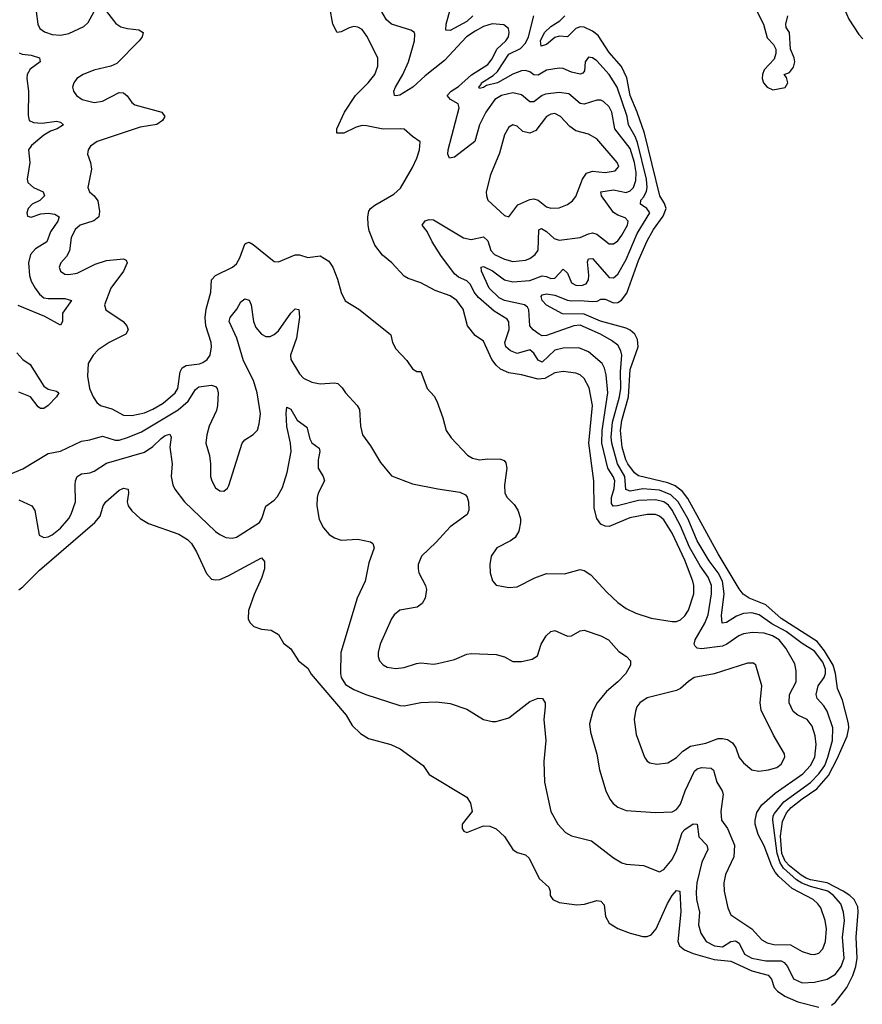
# Model space of a CAD drawing. Header units: inches. Extents: x 1682530 to 1839546, y 640742 to 791647.
# Tile 265 of 656: x 1715075 to 1719098, y 694310 to 699011. Entities that reach past the tile are written whole.
import ezdxf

# ---------------------------------------------------------------- set-up
doc = ezdxf.new("R2010")
doc.units = ezdxf.units.IN
doc.header["$MEASUREMENT"] = 0
doc.layers.add('B7619', color=7, linetype='Continuous')

msp = doc.modelspace()

# ---------------------------------------------------------------- linework, layer by layer
at = {"layer": 'B7619', "color": 5}
for points, elevation in [([(1719113.5, 699770), (1719090, 699744.2), (1719070, 699730.8), (1719000.5, 699699.5), (1718963.2, 699676.8), (1718936, 699644), (1718924.2, 699610), (1718925.3, 699565.3), (1718944.7, 699524.7), (1718980.2, 699490), (1718978.9, 699470), (1718938.9, 699441.1), (1718920.9, 699419.1), (1718886.5, 699353.5), (1718877.6, 699310), (1718882.5, 699282.5), (1718901.9, 699241.9), (1718999.8, 699090), (1719034.1, 699014.1), (1719081.1, 698941.1), (1719100.7, 698920.7)], 420), ([(1717238.3, 699030), (1717210, 699002.7), (1717130, 698960.3), (1717110, 698960.9), (1717110.6, 698990), (1717160.1, 699170)], 440), ([(1715002.7, 696830), (1715090, 696866.7), (1715210, 696940.2), (1715270, 696951.2), (1715370, 696998.6), (1715410, 697004.6), (1715470, 697022.4), (1715530, 697003.1), (1715550, 697003.7), (1715590, 697015.9), (1715656.5, 697043.6), (1715831.7, 697148.3), (1715879.1, 697190), (1715914.6, 697245.4), (1715930, 697258.8), (1715990, 697266.5), (1716010, 697259.6), (1716017.6, 697250), (1716022.3, 697230), (1716019.8, 697170), (1716014.1, 697145.9), (1715980.2, 697070), (1715968.5, 697028.5), (1715963.7, 696990), (1715980.3, 696930), (1715986, 696890), (1715986.5, 696830), (1715992, 696810), (1716010, 696775.5), (1716030, 696762.4), (1716050, 696760.5), (1716066.2, 696773.8), (1716073.4, 696786.6), (1716137, 696990), (1716150, 697004.9), (1716190, 697030.5), (1716210, 697050.8), (1716218.9, 697081.1), (1716223.9, 697130), (1716208.3, 697230), (1716191.2, 697288.8), (1716143, 697383), (1716111.1, 697491.1), (1716074.2, 697570), (1716079.3, 697590), (1716111.8, 697630), (1716130, 697664.4), (1716150, 697678.3), (1716170, 697672), (1716179.7, 697650), (1716191.9, 697570), (1716202.2, 697542.2), (1716230, 697509.4), (1716250, 697499.4), (1716270, 697499), (1716290, 697508.1), (1716310, 697525.8), (1716370, 697610.2), (1716390, 697630.4), (1716408, 697628), (1716410.8, 697590.8), (1716396.9, 697490), (1716367, 697410), (1716370, 697388.7), (1716410, 697321.1), (1716430, 697299.5), (1716470, 697280.3), (1716510, 697272.9), (1716578, 697278), (1716593.7, 697273.7), (1716614.1, 697254.1), (1716630, 697230.5), (1716686.8, 697170), (1716697.3, 697150), (1716701.7, 697070), (1716712.2, 697030), (1716750, 696977.3), (1716796.7, 696896.7), (1716850, 696833), (1716950, 696795.8), (1717071.2, 696771.2), (1717176, 696756), (1717202.7, 696742.7), (1717211.9, 696731.9), (1717218.3, 696710), (1717219.7, 696670), (1717211.9, 696648.1), (1717129.5, 696590.5), (1717062.6, 696517.4), (1716992.7, 696450), (1716977.6, 696410), (1716977, 696390), (1716981.1, 696370), (1717012.7, 696310), (1717017.3, 696290), (1717011.4, 696250), (1716996, 696224), (1716973, 696207), (1716890, 696191.4), (1716862.4, 696170), (1716849.2, 696150), (1716795.6, 696030), (1716785.6, 695990), (1716786.2, 695970), (1716792.9, 695950), (1716810, 695931.7), (1716830, 695919.1), (1716870, 695912.9), (1716910, 695918.9), (1716970, 695937.8), (1716990, 695940.2), (1717050, 695934), (1717070, 695936.9), (1717150, 695956.5), (1717210, 695982), (1717230, 695985.3), (1717350, 695981.1), (1717390, 695968.8), (1717430, 695947.2), (1717470, 695946.7), (1717521.7, 695958.3), (1717546.5, 695973.5), (1717564.4, 696030), (1717588.7, 696070), (1717610, 696090.3), (1717630, 696094.3), (1717690, 696067.2), (1717710, 696069.2), (1717750, 696093.1), (1717770, 696096), (1717850, 696069.1), (1717886.7, 696050), (1717935, 695995), (1717972.7, 695970), (1717990.3, 695949.6), (1717990.4, 695930), (1717968.2, 695890), (1717930.3, 695850), (1717876.5, 695803.5), (1717831.3, 695750), (1717811.3, 695710), (1717795.6, 695650), (1717799.5, 695610), (1717830, 695504.7), (1717843.6, 695430), (1717873.6, 695330), (1717892.9, 695290), (1717908.6, 695268.6), (1717930, 695251.7), (1717970, 695235.3), (1718110, 695226.5), (1718190, 695229.3), (1718210, 695240.2), (1718230, 695266.3), (1718251.9, 695330), (1718296.2, 695423.8), (1718310, 695435), (1718330, 695440.9), (1718376.9, 695436.9), (1718387.5, 695427.5), (1718403.2, 695370), (1718429.4, 695330), (1718433.2, 695313.2), (1718422.1, 695230), (1718426, 695190), (1718454.7, 695150), (1718488.1, 695070), (1718485, 695015), (1718445, 694930), (1718436.3, 694890), (1718437.7, 694850), (1718456.3, 694770), (1718470, 694737), (1718570.9, 694670.9), (1718618.4, 694618.4), (1718643.9, 694603.9), (1718676, 694595.9), (1718754.4, 694594.4), (1718810, 694562.1), (1718850, 694548.7), (1718870, 694547.9), (1718890, 694554.7), (1718910, 694575.6), (1718922, 694610), (1718926.9, 694670), (1718919.9, 694710), (1718899, 694770), (1718886, 694790), (1718863.9, 694810), (1718763.7, 694863.7), (1718699.6, 694919.6), (1718681.2, 694941.2), (1718665.4, 694970), (1718630, 695067.4), (1718600.4, 695120.4), (1718586.6, 695170), (1718586.1, 695190), (1718594.2, 695225.8), (1718618.2, 695261.8), (1718681, 695319), (1718813.1, 695410), (1718850.4, 695450), (1718871.6, 695490), (1718876.9, 695550), (1718872.1, 695592.1), (1718858, 695638), (1718834, 695670), (1718790.4, 695690.4), (1718767.8, 695707.8), (1718748, 695750), (1718749.9, 695790), (1718782, 695850), (1718782.2, 695902.2), (1718776.1, 695936.1), (1718732, 696010), (1718700.1, 696050), (1718669, 696070), (1718630, 696081.9), (1718573.9, 696086.1), (1718530, 696079), (1718508.1, 696070), (1718451.1, 696028.9), (1718430, 696020.1), (1718330, 696007.3), (1718309.9, 696009.9), (1718300.3, 696020.3), (1718295.6, 696030), (1718299.9, 696050), (1718345.4, 696130), (1718361.1, 696170), (1718377.3, 696270), (1718377.4, 696310), (1718362.4, 696350), (1718323.6, 696403.6), (1718272.9, 696492.9), (1718230, 696594.3), (1718190, 696669.4), (1718172.8, 696692.8), (1718150, 696709.9), (1718110, 696719.4), (1718030, 696716.3), (1717929.5, 696689.5), (1717909, 696689), (1717900.9, 696700.9), (1717900.6, 696730), (1717913.2, 696773.2), (1717915.9, 696810), (1717908.4, 696830), (1717882.2, 696870), (1717854.7, 696990), (1717856.2, 697050), (1717883.5, 697230), (1717875.3, 697315.3), (1717867.3, 697347.3), (1717855.4, 697370), (1717790, 697425.7), (1717744.4, 697444.4), (1717670, 697443.4), (1717630, 697433.9), (1717570, 697375.9), (1717550, 697386), (1717530, 697419.8), (1717510, 697435.5), (1717450, 697417.8), (1717418.7, 697430), (1717395.9, 697450), (1717390.9, 697470), (1717411.4, 697531.4), (1717410, 697569.3), (1717402.2, 697582.2), (1717339.7, 697619.7), (1717265, 697685), (1717245.3, 697710), (1717226.6, 697746.6), (1717210, 697764.5), (1717170, 697782.8), (1717150, 697798), (1717085.9, 697885.9), (1717044.9, 697950), (1717020.3, 698000.3), (1716997, 698030), (1717010, 698051.5), (1717030, 698056.9), (1717050, 698056.1), (1717193.7, 697970), (1717230, 697961.2), (1717290, 697974.3), (1717310, 697956), (1717324.7, 697910), (1717342.5, 697890), (1717390, 697867.7), (1717430, 697857), (1717490, 697863), (1717510, 697870.9), (1717535.7, 697890), (1717550, 697910.7), (1717552.7, 698007.3), (1717565.4, 698014.6), (1717590, 697999.8), (1717627, 697967), (1717650, 697959.4), (1717750, 697970.8), (1717790, 697989.5), (1717810, 697993), (1717830, 697988.1), (1717890, 697941.8), (1717910, 697941.8), (1717930, 697955.2), (1717950, 697982.3), (1717976.2, 698030), (1717980.2, 698050), (1717965.1, 698065.1), (1717930, 698077.9), (1717910, 698091), (1717852.2, 698170), (1717849.8, 698190), (1717910, 698199.5), (1717970, 698186.9), (1717990, 698194.3), (1718004.9, 698210), (1718017, 698243), (1718017.7, 698282.3), (1718009.7, 698330), (1717990, 698396.4), (1717916.5, 698490), (1717902.1, 698570), (1717890, 698595), (1717861.5, 698621.5), (1717850, 698626.9), (1717830, 698627.8), (1717770, 698607.5), (1717750, 698610.5), (1717697, 698657), (1717650, 698663.3), (1717584.7, 698655.3), (1717570, 698649.9), (1717530, 698619.9), (1717510, 698619.6), (1717470, 698652.9), (1717430, 698662.3), (1717375.6, 698650), (1717343.6, 698630), (1717299.6, 698570), (1717269.6, 698510), (1717247.6, 698430), (1717150, 698354.5), (1717127.6, 698350), (1717118.2, 698370), (1717120.2, 698390), (1717173, 698590), (1717167.6, 698610), (1717132.4, 698630), (1717116.5, 698650), (1717135, 698670), (1717170, 698693), (1717231.9, 698748.1), (1717310, 698798.2), (1717330, 698824.8), (1717352.3, 698870), (1717395.5, 698910), (1717408.3, 698930), (1717412, 698950), (1717408.3, 698970), (1717386.6, 698986.6), (1717330, 698991.2), (1717290, 698979.6), (1717250, 698957.2), (1717207.3, 698930), (1717102.9, 698817.1), (1717010, 698743.6), (1716951.4, 698688.6), (1716890, 698650.9), (1716870, 698647.1), (1716864.5, 698650), (1716861.4, 698670), (1716868.6, 698690), (1716904.2, 698750), (1716930.8, 698810.8), (1716959, 698910), (1716961.6, 698941.7), (1716959.9, 698950), (1716941.8, 698961.8), (1716849.9, 698990), (1716826.4, 699010), (1716783.8, 699083.8)], 460), ([(1715490, 699050.3), (1715533.9, 698993.9), (1715557.2, 698977.2), (1715589.1, 698969.1), (1715643.6, 698963.6), (1715663.8, 698950), (1715659.5, 698930), (1715644.9, 698910), (1715538.2, 698801.7), (1715510.1, 698789.9), (1715428, 698770), (1715377.1, 698750), (1715348.2, 698730), (1715332.7, 698710), (1715326.4, 698690), (1715332.4, 698670), (1715346, 698650), (1715373, 698630), (1715430, 698615.5), (1715470, 698622.8), (1715550, 698663.2), (1715570, 698662.8), (1715587.6, 698647.6), (1715610, 698615.8), (1715625.2, 698605.2), (1715753.4, 698570), (1715767.4, 698550), (1715756.9, 698530), (1715730, 698511.6), (1715650, 698497.8), (1715444.9, 698430), (1715412.8, 698407.2), (1715401.6, 698390), (1715399.3, 698370), (1715412.9, 698330), (1715417, 698297), (1715400.8, 698210), (1715407.4, 698190), (1715430, 698170.3), (1715447.1, 698147.1), (1715455.8, 698095.8), (1715452.9, 698070), (1715429.3, 698050.8), (1715363.5, 698030), (1715339.8, 698010), (1715319.8, 697970), (1715312.3, 697907.7), (1715298.8, 697881.2), (1715271.1, 697850), (1715263.5, 697830), (1715270.3, 697810), (1715290, 697796.5), (1715310, 697794), (1715350, 697801.9), (1715435.9, 697844.1), (1715490, 697860.9), (1715570.2, 697870.2), (1715582.9, 697862.9), (1715587.7, 697850), (1715570.2, 697810), (1715509.3, 697730), (1715480.2, 697650), (1715486.8, 697626.8), (1715568.9, 697570), (1715586.3, 697550), (1715592.2, 697530), (1715581.1, 697510), (1715501.3, 697470), (1715450, 697434.3), (1715424.9, 697410), (1715401.1, 697370), (1715398, 697310), (1715408, 697250), (1715424.9, 697210), (1715443.9, 697183.9), (1715460.5, 697170), (1715514, 697154), (1715570, 697123), (1715610, 697121), (1715670, 697134.3), (1715710, 697151.7), (1715759.3, 697180.7), (1715817.2, 697230), (1715829.6, 697250.4), (1715840.9, 697330), (1715851.2, 697348.8), (1715870, 697360.7), (1715932.5, 697367.5), (1715950, 697374.1), (1715970.3, 697389.7), (1715983.6, 697410), (1715991.2, 697450), (1715989.2, 697470), (1715964, 697550), (1715960.2, 697590), (1715965.8, 697630), (1715987.8, 697710), (1715990.5, 697769.5), (1716009.4, 697790.6), (1716090.5, 697829.5), (1716110, 697845.3), (1716126.2, 697873.8), (1716150, 697939.5), (1716156.3, 697943.7), (1716170, 697949), (1716190, 697937.8), (1716290, 697856.9), (1716310, 697855.3), (1716390, 697889.3), (1716410, 697889.3), (1716450, 697876.5), (1716510, 697883.8), (1716550, 697859.1), (1716570.4, 697830), (1716592.7, 697772.7), (1716608.9, 697708.9), (1716628.9, 697668.9), (1716694.8, 697630), (1716836.4, 697516.4), (1716846, 697506), (1716854, 697470), (1716870, 697439.1), (1716923.4, 697383.4), (1716950, 697344.7), (1716971.3, 697331.3), (1716990, 697331), (1717020.3, 697250), (1717053.8, 697213.8), (1717066, 697190), (1717095.2, 697110), (1717110.3, 697050), (1717135.3, 697015.3), (1717212.8, 696932.8), (1717237.4, 696917.4), (1717270, 696910.2), (1717310, 696915.3), (1717370, 696913.5), (1717387.4, 696907.4), (1717396.1, 696896.1), (1717401.1, 696870), (1717389.2, 696789.2), (1717391.2, 696751.2), (1717401.7, 696730), (1717435.9, 696695.9), (1717452.6, 696670), (1717465.2, 696630), (1717465.6, 696610), (1717457.8, 696570), (1717440.5, 696539.5), (1717417.5, 696522.5), (1717352.7, 696490), (1717325.3, 696450), (1717319.5, 696410), (1717321.3, 696370), (1717332.5, 696332.5), (1717350, 696310.8), (1717410, 696300.7), (1717450, 696304), (1717534.1, 696345.8), (1717590, 696366.7), (1717675.2, 696364.8), (1717750, 696386.7), (1717770, 696381.3), (1717801.3, 696361.3), (1717878, 696278), (1717930, 696229.4), (1717970, 696200.5), (1718016.9, 696176.9), (1718090, 696154.5), (1718190, 696137.4), (1718210, 696138.3), (1718230, 696146.3), (1718250, 696164.9), (1718267.7, 696192.3), (1718292.8, 696270), (1718294, 696310), (1718289, 696330), (1718249.9, 696430.1), (1718190, 696558.9), (1718150, 696623.9), (1718130, 696641.3), (1718110, 696648.6), (1718070, 696649.5), (1717987.6, 696632.4), (1717890, 696592), (1717870, 696593.2), (1717850, 696603.1), (1717830.4, 696630.4), (1717818.3, 696678.3), (1717816.3, 696810), (1717792.6, 696990), (1717809.2, 697170), (1717793.2, 697253.2), (1717770, 697298.2), (1717750, 697315.2), (1717730, 697324.1), (1717670, 697331.6), (1717630, 697324.7), (1717582.3, 697297.7), (1717550, 697295.7), (1717470, 697315.9), (1717410, 697324.6), (1717370, 697343.4), (1717350, 697361.2), (1717329.7, 697389.6), (1717290, 697476.8), (1717250, 697504.2), (1717212.8, 697550), (1717191.4, 697630), (1717161.5, 697670), (1717130, 697692.7), (1717059.1, 697719.1), (1716990, 697754.3), (1716930, 697775.1), (1716910, 697787.3), (1716851.8, 697850), (1716807.8, 697887.8), (1716770, 697935.1), (1716743.9, 698003.9), (1716738.3, 698030), (1716736.3, 698070), (1716742.1, 698097.9), (1716749.9, 698110.1), (1716770, 698125.8), (1716861.2, 698178.8), (1716892.9, 698207.1), (1716950, 698305.3), (1716970.6, 698350), (1716984.2, 698390), (1716987.6, 698427.6), (1716950, 698453), (1716910, 698488), (1716891.1, 698491.1), (1716810, 698488.2), (1716730, 698505.4), (1716710, 698505.5), (1716682, 698498), (1716622, 698470), (1716589.7, 698470), (1716588.7, 698490), (1716626, 698570), (1716678.4, 698650), (1716738.1, 698710), (1716770, 698749.3), (1716785.5, 698790), (1716785.1, 698830), (1716732.7, 698932.7), (1716710, 698965.1), (1716690, 698976.5), (1716670, 698978.3), (1716647.1, 698972.9), (1716610, 698952.8), (1716590, 698949.8), (1716570.6, 698990), (1716555, 699070)], 480), ([(1718590, 699062), (1718626, 698990), (1718644.1, 698924.1), (1718673.4, 698893.4), (1718684.4, 698870), (1718684.9, 698850), (1718677.4, 698822.6), (1718630, 698771.8), (1718620.9, 698750), (1718620.3, 698730), (1718625.7, 698710), (1718643.8, 698690), (1718670, 698676.9), (1718730, 698688.2), (1718742.4, 698710), (1718735.1, 698735.1), (1718725.2, 698750), (1718750, 698759.1), (1718770, 698784), (1718776, 698810), (1718772.9, 698830), (1718754.7, 698870), (1718750.2, 698950), (1718734.7, 698974.7), (1718732.8, 698990), (1718741.9, 699030)], 420), ([(1715070, 696719), (1715132.7, 696690), (1715147.2, 696667.2), (1715168.5, 696550), (1715190, 696539.6), (1715210, 696542.3), (1715230, 696551.1), (1715270, 696584.1), (1715309.9, 696630), (1715320.2, 696650), (1715341.7, 696710), (1715338.9, 696790), (1715341, 696810), (1715350, 696830.3), (1715370, 696842.3), (1715410, 696848.2), (1715430, 696856.3), (1715490, 696893.3), (1715670, 696946.6), (1715710, 696972.9), (1715750, 697012.3), (1715770, 697025.4), (1715791.7, 697031.7), (1715798, 697018), (1715792.4, 696970), (1715803, 696890), (1715798.4, 696830), (1715806.4, 696790), (1715816.3, 696770), (1715861.5, 696710), (1716010, 696568.1), (1716030, 696552.9), (1716059.6, 696539.6), (1716090, 696536.1), (1716110, 696540.1), (1716219.2, 696610), (1716230.8, 696630), (1716250.7, 696689.3), (1716290, 696716.9), (1716305.6, 696734.4), (1716330, 696778), (1716352, 696850), (1716370.9, 696949.1), (1716368.1, 696990), (1716350.6, 697069.4), (1716347.3, 697132.7), (1716350, 697160.7), (1716370, 697151.8), (1716399.2, 697099.2), (1716445.8, 697065.8), (1716460.2, 697010), (1716470, 696991.8), (1716505.4, 696965.4), (1716508.1, 696950), (1716499.2, 696910), (1716499.4, 696870), (1716524, 696830), (1716530.2, 696810), (1716500.2, 696750), (1716494.7, 696730), (1716493.8, 696690), (1716505.1, 696625.1), (1716525.1, 696585.1), (1716552.8, 696552.8), (1716577.2, 696537.2), (1716610, 696526.7), (1716690, 696530.4), (1716750, 696518.8), (1716761, 696510), (1716767.3, 696490), (1716742.2, 696417.8), (1716723.8, 696330), (1716685.4, 696250), (1716608.1, 695990), (1716606.7, 695890), (1716610.1, 695870), (1716630, 695836.6), (1716670, 695812.7), (1716727, 695790), (1716890, 695736.9), (1716910, 695735.2), (1716990, 695751.3), (1717065.2, 695754.8), (1717130, 695746), (1717210, 695719), (1717290, 695670.3), (1717330, 695660.3), (1717350, 695661.1), (1717410, 695677.8), (1717510, 695756.2), (1717550, 695771.4), (1717570.3, 695770.3), (1717583.1, 695750), (1717584.2, 695730), (1717576.5, 695670), (1717586.9, 695570), (1717576.9, 695470), (1717581.1, 695370), (1717611.4, 695230), (1717643.6, 695170), (1717681.1, 695130), (1717710, 695113.8), (1717804.9, 695090), (1717910.4, 695010), (1717950, 694986), (1717970, 694979.7), (1718053, 694973), (1718130, 694942.4), (1718150, 694953.4), (1718190, 695000.7), (1718210, 695044.6), (1718237.7, 695130), (1718250, 695144.3), (1718290, 695171.9), (1718310, 695170.6), (1718316.6, 695110), (1718355, 695070), (1718359.8, 695050), (1718331.9, 694988.1), (1718308.3, 694890), (1718304.9, 694844.9), (1718305.4, 694810), (1718320.1, 694750), (1718315.5, 694690), (1718327, 694650), (1718352.9, 694610), (1718391.8, 694590), (1718430, 694585.2), (1718470, 694610.1), (1718492.8, 694612.8), (1718510, 694602.5), (1718535.8, 694550), (1718570, 694530.4), (1718637.5, 694517.5), (1718710, 694517.6), (1718724, 694510), (1718740.5, 694490), (1718770, 694432), (1718810, 694412.8), (1718870, 694415.6), (1718930, 694430.1), (1718970, 694454.6), (1718996.6, 694490), (1719010.6, 694530), (1719003.9, 694630), (1719012.6, 694710), (1719008.6, 694750), (1718994.6, 694790), (1718960.7, 694830), (1718933.5, 694850), (1718850, 694872.3), (1718809.1, 694889.1), (1718784.2, 694904.2), (1718720.8, 694960.8), (1718705.5, 694985.5), (1718691.5, 695030), (1718671.2, 695190), (1718672.9, 695210), (1718678.9, 695221.1), (1718723, 695277), (1718850, 695368.4), (1718890.2, 695410), (1718918.2, 695450), (1718933.2, 695490), (1718955, 695570), (1718956.8, 695630), (1718929.9, 695710), (1718914.8, 695734.8), (1718882.4, 695770), (1718876.8, 695790), (1718887.6, 695830), (1718916.3, 695870), (1718922.2, 695890), (1718921.5, 695910), (1718910, 695943.4), (1718870, 695996.1), (1718810, 696032.1), (1718734.4, 696090), (1718666.6, 696126.6), (1718605.8, 696170), (1718570, 696178.9), (1718530, 696176.5), (1718496.9, 696163.1), (1718450, 696133.6), (1718429.4, 696129.4), (1718425.9, 696165.9), (1718438.1, 696270), (1718430.4, 696330), (1718410.2, 696370), (1718367.1, 696427.1), (1718310, 696523.4), (1718266.1, 696626.1), (1718219.3, 696710), (1718183, 696743), (1718130, 696764.7), (1718050, 696771.7), (1717990, 696761), (1717968.1, 696768.1), (1717963.3, 696830), (1717928.4, 696890), (1717902, 696990), (1717898.8, 697018.8), (1717904.4, 697090), (1717938.5, 697210), (1717944.3, 697250), (1717943.1, 697330), (1717949.9, 697409.9), (1717945.3, 697430), (1717930, 697457.3), (1717900.4, 697480.4), (1717848.1, 697510), (1717750, 697552.3), (1717721.3, 697550), (1717590, 697503.2), (1717570, 697502.6), (1717555.6, 697510), (1717526, 697530), (1717509.9, 697549.9), (1717505.8, 697625.8), (1717498.7, 697638.7), (1717484.6, 697650), (1717390, 697670.2), (1717363.3, 697683.3), (1717316.5, 697730), (1717279, 697810), (1717278, 697830), (1717290, 697832.5), (1717332.7, 697812.7), (1717390, 697768.8), (1717430, 697760.1), (1717510, 697766.7), (1717570, 697788.1), (1717590, 697785.2), (1717610, 697775.3), (1717630, 697777.1), (1717670, 697819.7), (1717690, 697800.8), (1717710, 697755.3), (1717730, 697744.2), (1717757.8, 697742.2), (1717779.1, 697750), (1717789.9, 697770), (1717791.8, 697791.8), (1717785.4, 697854.6), (1717790.8, 697869.2), (1717810, 697871.5), (1717890, 697780.9), (1717910, 697778.2), (1717930, 697796.3), (1717970, 697866.4), (1718022.7, 697990), (1718082.9, 698090), (1718069.2, 698109.2), (1718039.1, 698130), (1718040.9, 698150), (1718054.6, 698165.4), (1718067.2, 698192.8), (1718070.2, 698210), (1718067, 698250), (1718024.8, 698424.8), (1718013.7, 698453.7), (1717981.2, 698510), (1717974.9, 698550), (1717927, 698690), (1717890, 698749.9), (1717830, 698815.7), (1717810, 698829.8), (1717790, 698832.1), (1717774, 698810), (1717772, 698768), (1717763.5, 698756.5), (1717750, 698751.4), (1717710, 698761.2), (1717670, 698779.1), (1717650, 698779.8), (1717590, 698769.8), (1717550, 698746.5), (1717530, 698748.2), (1717510, 698762.8), (1717490, 698768.9), (1717470, 698767.2), (1717428.5, 698751.5), (1717356.8, 698710), (1717303, 698697), (1717290, 698686.9), (1717270, 698683), (1717266.9, 698690), (1717278.3, 698701.7), (1717280.3, 698710), (1717334.6, 698745.4), (1717355.7, 698764.3), (1717410, 698846.7), (1717466.3, 698873.8), (1717490, 698899.3), (1717504.6, 698930), (1717529.9, 699030)], 440), ([(1715153.7, 699050), (1715161.1, 698990), (1715170.3, 698970), (1715193.6, 698953.7), (1715230, 698941.3), (1715270, 698937.8), (1715310, 698945.9), (1715381.6, 698978.4), (1715401.3, 698998.7), (1715429.8, 699050.2)], 480), ([(1718950, 694305.5), (1718970, 694320.8), (1719023.6, 694390), (1719052.2, 694447.8), (1719066.2, 694490), (1719072.6, 694530), (1719068, 694630), (1719078.7, 694750), (1719075.7, 694775.7), (1719058.6, 694810), (1719037.5, 694830), (1719005.9, 694850), (1718930, 694890.6), (1718850, 694904.7), (1718830, 694912.2), (1718806, 694926), (1718750, 694970.8), (1718730, 694993.5), (1718713.7, 695030), (1718707, 695113), (1718717.4, 695182.6), (1718736.2, 695223.8), (1718758.5, 695250), (1718810, 695291.6), (1718880.8, 695339.2), (1718937, 695403), (1718978.5, 695481.5), (1719025.9, 695590), (1719033, 695630), (1719031.1, 695651.1), (1719002.8, 695762.8), (1718978.6, 695818.6), (1718970.5, 695890), (1718957.9, 695930), (1718917.8, 695997.8), (1718882.1, 696042.1), (1718710, 696151.6), (1718637.7, 696217.7), (1718557.7, 696250), (1718528.9, 696268.9), (1718510, 696293.1), (1718410, 696460.6), (1718264.5, 696724.5), (1718238.7, 696758.8), (1718204.9, 696784.9), (1718170, 696800.4), (1718030, 696832.9), (1718010, 696847.3), (1717978.6, 696890), (1717968.1, 696910), (1717951.5, 696970), (1717943.9, 697050), (1717950, 697097.2), (1717981.2, 697210), (1717990, 697341.5), (1718027.9, 697450), (1718024.9, 697484.9), (1718012.1, 697510), (1717989.6, 697529.6), (1717970, 697539.2), (1717847.7, 697572.3), (1717770, 697605.1), (1717667.1, 697607.1), (1717590, 697649), (1717569.3, 697670), (1717564.5, 697690), (1717570, 697696.9), (1717590, 697702), (1717630, 697696.6), (1717690, 697671.8), (1717710, 697668.6), (1717750.7, 697670.7), (1717810, 697665.2), (1717832.1, 697667.9), (1717850, 697676.3), (1717870, 697676.3), (1717910, 697659.8), (1717930, 697661.8), (1717948.3, 697671.7), (1717973.6, 697706.4), (1718030, 697861.6), (1718070, 697956.3), (1718100.1, 698010), (1718147.1, 698072.9), (1718160.6, 698110), (1718154.1, 698134.1), (1718130.9, 698170.9), (1718057.5, 698470), (1718023.3, 698570), (1717990, 698649.8), (1717973.5, 698733.5), (1717948.4, 698788.4), (1717890, 698855.4), (1717836.1, 698936.1), (1717810, 698956.2), (1717770, 698975.1), (1717750, 698976.6), (1717730, 698969), (1717690, 698929.9), (1717650, 698932.6), (1717630, 698926), (1717590, 698893.6), (1717565, 698885), (1717561.9, 698910), (1717580.1, 698950), (1717610, 698979.6), (1717653.2, 699006.8), (1717676.9, 699030)], 420), ([(1715072.5, 698852.5), (1715087.4, 698847.4), (1715130, 698841.3), (1715168.7, 698828.7), (1715172.2, 698810), (1715124.6, 698775.4), (1715110.1, 698749.9), (1715108.7, 698730), (1715116.6, 698670), (1715114.7, 698554.7), (1715119.8, 698530), (1715140.2, 698520.2), (1715182.4, 698517.6), (1715250, 698527.2), (1715270, 698521.7), (1715283.7, 698510), (1715254.3, 698490), (1715221.5, 698478.5), (1715190, 698459.9), (1715131, 698410), (1715116.8, 698390), (1715122.8, 698330), (1715110.1, 698250.1), (1715113.9, 698233.9), (1715140.2, 698210), (1715186.7, 698190), (1715193.6, 698170), (1715171.2, 698148.8), (1715133.7, 698130), (1715116, 698110), (1715108.9, 698090), (1715112.7, 698072.7), (1715130, 698068), (1715175.7, 698084.3), (1715210, 698088), (1715242.4, 698082.4), (1715264, 698070), (1715257.1, 698050), (1715221.9, 697998.1), (1715204.2, 697950), (1715150, 697918), (1715126.6, 697890), (1715117.2, 697850), (1715121.7, 697790), (1715130, 697762.8), (1715148.1, 697730), (1715170, 697700.6), (1715190, 697683.6), (1715210, 697679.6), (1715290, 697680.4), (1715322, 697670), (1715279.8, 697610), (1715279.6, 697570), (1715270, 697553.6), (1715194.3, 697594.3), (1715067, 697647)], 460), ([(1715061.1, 697421.1), (1715089.5, 697389.5), (1715124.4, 697364.4), (1715190, 697262), (1715210, 697246.9), (1715250, 697237.8), (1715260.9, 697230), (1715250.2, 697210), (1715210, 697169.9), (1715190, 697154.9), (1715174.3, 697154.3), (1715162.4, 697162.5), (1715127.1, 697210), (1715070, 697233.3)], 460), ([(1715070, 696288.9), (1715090, 696303.3), (1715170, 696383.2), (1715432.8, 696610), (1715459.1, 696640.9), (1715474, 696690), (1715486, 696710), (1715550, 696764.6), (1715570, 696774.6), (1715592.2, 696770), (1715594.6, 696750), (1715587.9, 696710), (1715593.4, 696690), (1715610, 696666.4), (1715650, 696630.4), (1715690, 696605.3), (1715834.9, 696554.9), (1715876, 696530), (1715894.3, 696510), (1715919.6, 696470), (1715966.4, 696366.4), (1715990, 696340.5), (1716010, 696336.4), (1716030, 696338.7), (1716070, 696355.6), (1716230, 696442), (1716243.8, 696423.8), (1716243.7, 696390), (1716230, 696345.2), (1716193.7, 696266.3), (1716166.7, 696190), (1716164.9, 696150), (1716173, 696133), (1716193.4, 696113.4), (1716230, 696100.7), (1716275.9, 696095.9), (1716310, 696076), (1716334.6, 696034.6), (1716370, 696006.8), (1716406, 695950), (1716450, 695914.9), (1716466.9, 695886.9), (1716633.8, 695690), (1716661.6, 695641.6), (1716702.7, 695602.7), (1716739.6, 695579.6), (1716846, 695550), (1716890.7, 695530), (1717001, 695450), (1717030, 695406.8), (1717210, 695298.8), (1717227.7, 695270), (1717234.8, 695230), (1717187.7, 695170), (1717186.8, 695150), (1717196, 695136), (1717210, 695131), (1717290, 695162), (1717319.9, 695159.9), (1717350, 695147.7), (1717390, 695110.7), (1717429, 695049), (1717450, 695034.4), (1717490, 695023.8), (1717507.7, 695007.8), (1717555.2, 694910), (1717601.5, 694870), (1717607.7, 694850), (1717607.7, 694830), (1717619.5, 694810), (1717650, 694796.8), (1717735.2, 694784.8), (1717772, 694788), (1717830, 694805.3), (1717850, 694802.6), (1717864.9, 694785), (1717872.1, 694730), (1717890, 694698), (1717930, 694671.3), (1717990, 694649.6), (1718050, 694634.5), (1718070, 694633.4), (1718090, 694641.3), (1718114.1, 694670), (1718168.3, 694791.7), (1718190, 694829.2), (1718210, 694853.6), (1718226, 694850), (1718231.3, 694751.3), (1718216.5, 694610), (1718225.8, 694590), (1718248.8, 694570), (1718290, 694552.4), (1718390, 694523.8), (1718470, 694515.8), (1718570, 694470.1), (1718648.8, 694448.8), (1718664.5, 694430), (1718677, 694390), (1718692.4, 694372.4), (1718728.5, 694348.5), (1718790, 694321.3), (1718890, 694296.3)], 420)]:
    msp.add_lwpolyline(points, dxfattribs=dict(at, elevation=elevation))
at = {"layer": 'B7619', "color": 5, "elevation": 480}
for points in [[(1717630, 698563.5), (1717610, 698561), (1717590, 698548.8), (1717538.4, 698481.6), (1717510, 698469), (1717477.7, 698477.7), (1717450, 698503.5), (1717430, 698509.7), (1717410, 698497.6), (1717390, 698460.9), (1717365.2, 698374.8), (1717322.3, 698270), (1717302.4, 698190), (1717303, 698170), (1717310.6, 698150), (1717390, 698077.1), (1717410, 698070.5), (1717453, 698127.1), (1717510, 698152.2), (1717530, 698155.5), (1717549.6, 698149.6), (1717590, 698118.3), (1717610, 698111.7), (1717650, 698112.8), (1717690, 698129.2), (1717713.7, 698146.3), (1717730, 698167), (1717761.6, 698250), (1717781.4, 698278.6), (1717810, 698288.2), (1717870, 698282.1), (1717918, 698290), (1717935.4, 698310), (1717928.2, 698330), (1717830, 698442), (1717790, 698464.5), (1717730, 698480.2), (1717701.6, 698501.6), (1717657.3, 698550)], [(1718550, 695939.3), (1718390, 695888.2), (1718295.5, 695870), (1718267.8, 695852.2), (1718230, 695818), (1718211.3, 695808.7), (1718070, 695774), (1718035.8, 695750), (1718021.8, 695730), (1718014.2, 695710), (1718009.3, 695670), (1718018.6, 695598.6), (1718058, 695490), (1718070, 695470.5), (1718082.8, 695462.8), (1718116, 695456), (1718170, 695463.6), (1718210, 695488.3), (1718241.4, 695518.6), (1718277.3, 695542.7), (1718350, 695556.5), (1718410, 695578.8), (1718430, 695579.3), (1718453.7, 695573.7), (1718478.3, 695558.3), (1718494.2, 695534.2), (1718510, 695488), (1718530, 695463.1), (1718570, 695430.4), (1718604, 695424), (1718650, 695429.2), (1718690, 695441.5), (1718710, 695456.4), (1718727.8, 695490), (1718726.2, 695506.2), (1718674.5, 695594.5), (1718615, 695715), (1718610.7, 695750), (1718618, 695830), (1718590, 695929.2), (1718578.2, 695938.2)]]:
    msp.add_lwpolyline(points, close=True, dxfattribs=at)

doc.saveas('drawing.dxf')
